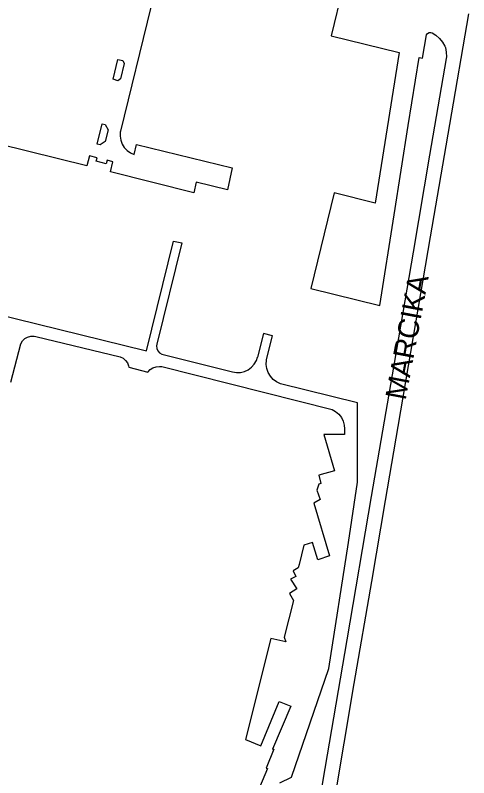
# Model space of a CAD drawing. Extents: x -304109 to -273954, y 21500 to 39796.
# Drawn here: x -294275.4 to -294056.2, y 26488.8 to 26856.9 of the extents above; entities that cross this region are included whole.
import ezdxf

# ---------------------------------------------------------------- set-up
doc = ezdxf.new("R2010")
doc.units = 0
doc.layers.add('krawedzie_ulic', color=7, linetype='Continuous')
doc.layers.add('nazwy_ulic', color=7, linetype='Continuous')

msp = doc.modelspace()

# ---------------------------------------------------------------- linework, layer by layer
at = {"layer": 'krawedzie_ulic'}
for points in [[(-294190.17, 26892.123), (-294191.206, 26888.254), (-294117.006, 26870.271), (-294122.627, 26846.99), (-294089.843, 26838.888), (-294101.427, 26766.156), (-294121.205, 26771.052), (-294132.505, 26724.983), (-294099.177, 26716.777), (-294092.293, 26760.543), (-294085.411, 26803.594), (-294080.215, 26836.537), (-294078.584, 26836.115), (-294076.639, 26847.322), (-294076.117, 26848.047), (-294075.334, 26848.476), (-294074.442, 26848.526), (-294073.85, 26848.308)], [(-294209.867, 26860.725), (-294224.528, 26800.951), (-294224.623, 26800.427), (-294224.723, 26798.456), (-294224.424, 26796.505), (-294223.739, 26794.654), (-294222.696, 26792.979), (-294221.337, 26791.548), (-294219.718, 26790.419), (-294217.905, 26789.639), (-294216.8, 26794.482), (-294170.487, 26783.185), (-294172.802, 26772.603), (-294187.899, 26776.236), (-294189.056, 26771.182), (-294229.315, 26781.282), (-294228.21, 26786.072), (-294231.025, 26786.91), (-294231.393, 26785.12), (-294236.232, 26786.384), (-294235.812, 26788.068), (-294239.546, 26789.016), (-294240.862, 26784.12), (-294283.277, 26794.58)], [(-294121.302, 26476.717), (-294111.584, 26534.249), (-294103.105, 26583.508), (-294096.439, 26622.592), (-294090.347, 26658.298), (-294082.853, 26701.709), (-294074.662, 26749.893), (-294065.398, 26804.05), (-294056.175, 26857.551)], [(-294073.85, 26848.308), (-294072.028, 26847.208), (-294070.299, 26845.699), (-294068.858, 26843.913), (-294067.749, 26841.905), (-294067.486, 26841.268), (-294067.038, 26839.032), (-294066.988, 26836.753), (-294067.065, 26835.951), (-294075.158, 26789.322), (-294083.094, 26742.533), (-294093.181, 26683.292), (-294103.377, 26624.472), (-294115.043, 26555.292), (-294125.763, 26493.271), (-294136.537, 26428.981)], [(-294073.992, 26848.394), (-294073.85, 26848.308)], [(-294073.85, 26848.308), (-294073.746, 26848.27)], [(-294228.084, 26825.929), (-294225.734, 26835.502), (-294223.438, 26834.955), (-294222.673, 26833.532), (-294224.477, 26826.148), (-294225.843, 26825.218), (-294228.084, 26825.929)], [(-294235.732, 26794.689), (-294233.328, 26804.371), (-294231.906, 26804.097), (-294230.431, 26801.526), (-294231.852, 26795.837), (-294234.311, 26794.306), (-294235.732, 26794.689)], [(-294327.888, 26723.301), (-294211.92, 26694.911), (-294198.831, 26747.775), (-294194.923, 26746.924), (-294206.953, 26698.083), (-294207.089, 26697.268), (-294206.97, 26696.004), (-294206.466, 26694.838), (-294205.626, 26693.885), (-294204.533, 26693.239), (-294170.449, 26684.718), (-294168.49, 26684.386), (-294166.504, 26684.452), (-294164.572, 26684.913), (-294162.77, 26685.751), (-294161.172, 26686.932), (-294159.843, 26688.409), (-294158.835, 26690.121), (-294158.252, 26691.756)], [(-294277.497, 26679.691), (-294272.733, 26698.291), (-294271.908, 26699.64), (-294270.773, 26700.739), (-294269.398, 26701.52), (-294267.872, 26701.932), (-294266.292, 26701.95), (-294265.388, 26701.777), (-294224.651, 26691.925), (-294223.252, 26691.266), (-294222.068, 26690.271), (-294221.178, 26689.008), (-294220.639, 26687.558), (-294220.53, 26686.933), (-294211.368, 26684.584), (-294210.239, 26685.785), (-294208.855, 26686.679), (-294207.296, 26687.215), (-294205.654, 26687.362), (-294204.553, 26687.236), (-294122.265, 26666.508), (-294120.518, 26665.545), (-294118.997, 26664.254), (-294117.763, 26662.685), (-294116.867, 26660.903), (-294116.343, 26658.978), (-294116.207, 26657.187), (-294116.207, 26654.548), (-294126.278, 26654.548), (-294121.058, 26637.001), (-294128.63, 26634.879), (-294127.646, 26630.787), (-294128.706, 26630.484), (-294129.539, 26627.68), (-294128.024, 26623.058), (-294131.129, 26621.39), (-294123.561, 26595.978), (-294129.089, 26593.932), (-294131.663, 26602.268), (-294135.828, 26600.979), (-294138.087, 26591.768), (-294138.693, 26590.177), (-294141.116, 26588.737), (-294139.753, 26585.933), (-294142.328, 26584.645), (-294139.223, 26579.946), (-294142.782, 26577.673), (-294140.965, 26574.414), (-294145.353, 26556.568), (-294144.671, 26554.37), (-294151.789, 26555.961), (-294164.041, 26507.305), (-294156.621, 26504.123), (-294147.842, 26525.558), (-294142.238, 26523.285), (-294151.012, 26502.643), (-294150.406, 26502.567), (-294154.117, 26493.397), (-294153.511, 26493.17), (-294159.114, 26479.832)], [(-294147.48, 26486.404), (-294141.798, 26489.089), (-294123.829, 26541.491), (-294114.37, 26602.372), (-294110.011, 26631.414), (-294110.007, 26669.749), (-294147.217, 26678.952), (-294149.062, 26679.842), (-294150.699, 26681.073), (-294152.066, 26682.597), (-294153.112, 26684.358), (-294153.797, 26686.289), (-294154.094, 26688.315), (-294153.993, 26690.361), (-294153.941, 26690.677), (-294151.039, 26702.091), (-294155.352, 26703.249), (-294158.252, 26691.756)], [(-294158.283, 26691.632), (-294158.252, 26691.756)], [(-294158.252, 26691.756), (-294158.246, 26691.772)]]:
    msp.add_lwpolyline(points, dxfattribs=at)

# ---------------------------------------------------------------- texts
at = {"layer": 'nazwy_ulic'}
msp.add_text('MARCIKA', height=10, rotation=79.38003, dxfattribs=at).set_placement((-294086.732, 26670.704))

doc.saveas('drawing.dxf')
